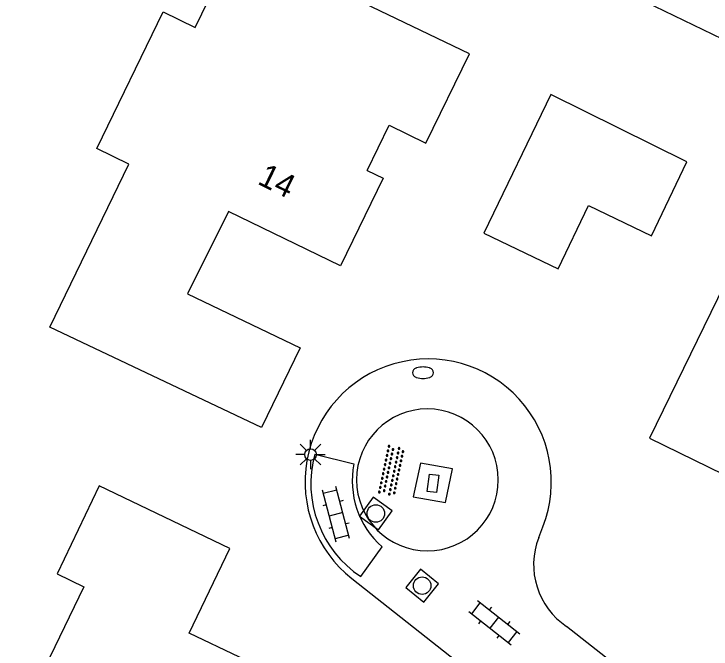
# Model space of a CAD drawing. Extents: x 131000 to 133013, y 393000 to 396501.
# Drawn here: x 131212.1 to 131241.93, y 395533.91 to 395561.1 of the extents above; entities that cross this region are included whole.
import ezdxf

# ---------------------------------------------------------------- set-up
doc = ezdxf.new("R2010")
doc.units = 0
for name, color, linetype in [('gg-anno-huisnummerreeks BGT', 7, 'Continuous'), ('gg-bbg-bijgebouw', 7, 'Continuous'), ('gg-bbg-gedigitaliseerde bebouwing', 7, 'Continuous'), ('gg-bbg-gedigitaliseerde bijgebouw', 7, 'Continuous'), ('gg-bbg-hoofdgebouw', 7, 'Continuous'), ('gg-knt-verharding', 7, 'Continuous'), ('gg-knt-verharding nz', 7, 'Continuous'), ('gt-symb-brandkraan', 7, 'Continuous'), ('gt-symb-klinker verharding', 7, 'Continuous'), ('gt-symb-kolk center center', 7, 'Continuous'), ('gt-symb-lichtmast', 7, 'Continuous'), ('gt-symb-overige verharding', 7, 'Continuous'), ('gt-symb-rioolschacht', 7, 'Continuous')]:
    doc.layers.add(name, color=color, linetype=linetype)

# ---------------------------------------------------------------- blocks, each defined once
blk = doc.blocks.new('gt0-RS')
at = {"layer": 'gt-symb-rioolschacht'}
blk.add_lwpolyline([(-0.5, -0.5), (0.5, -0.5), (0.5, 0.5), (-0.5, 0.5)], close=True, dxfattribs=at)
blk.add_circle((0, 0), 0.375, dxfattribs=at)
blk = doc.blocks.new('gt0-OVH')
at = {"layer": 'gt-symb-overige verharding'}
for points in [[(-0.972, 0.298), (-0.967, 0.308), (-0.965, 0.319), (-0.966, 0.33), (-0.971, 0.34), (-0.978, 0.348), (-0.988, 0.353), (-0.999, 0.355), (-1.01, 0.354), (-1.02, 0.349), (-1.028, 0.342), (-1.033, 0.332), (-1.035, 0.321), (-1.034, 0.31), (-1.029, 0.3), (-1.022, 0.292), (-1.012, 0.287), (-1.001, 0.285), (-0.99, 0.286), (-0.98, 0.291)], [(-0.772, 0.298), (-0.767, 0.308), (-0.765, 0.319), (-0.766, 0.33), (-0.771, 0.34), (-0.778, 0.348), (-0.788, 0.353), (-0.799, 0.355), (-0.81, 0.354), (-0.82, 0.349), (-0.828, 0.342), (-0.833, 0.332), (-0.835, 0.321), (-0.834, 0.31), (-0.829, 0.3), (-0.822, 0.292), (-0.812, 0.287), (-0.801, 0.285), (-0.79, 0.286), (-0.78, 0.291)], [(-0.572, 0.298), (-0.567, 0.308), (-0.565, 0.319), (-0.566, 0.33), (-0.571, 0.34), (-0.578, 0.348), (-0.588, 0.353), (-0.599, 0.355), (-0.61, 0.354), (-0.62, 0.349), (-0.628, 0.342), (-0.633, 0.332), (-0.635, 0.321), (-0.634, 0.31), (-0.629, 0.3), (-0.622, 0.292), (-0.612, 0.287), (-0.601, 0.285), (-0.59, 0.286), (-0.58, 0.291)], [(-0.372, 0.298), (-0.367, 0.308), (-0.365, 0.319), (-0.366, 0.33), (-0.371, 0.34), (-0.378, 0.348), (-0.388, 0.353), (-0.399, 0.355), (-0.41, 0.354), (-0.42, 0.349), (-0.428, 0.342), (-0.433, 0.332), (-0.435, 0.321), (-0.434, 0.31), (-0.429, 0.3), (-0.422, 0.292), (-0.412, 0.287), (-0.401, 0.285), (-0.39, 0.286), (-0.38, 0.291)], [(-0.172, 0.298), (-0.167, 0.308), (-0.165, 0.319), (-0.166, 0.33), (-0.171, 0.34), (-0.178, 0.348), (-0.188, 0.353), (-0.199, 0.355), (-0.21, 0.354), (-0.22, 0.349), (-0.228, 0.342), (-0.233, 0.332), (-0.235, 0.321), (-0.234, 0.31), (-0.229, 0.3), (-0.222, 0.292), (-0.212, 0.287), (-0.201, 0.285), (-0.19, 0.286), (-0.18, 0.291)], [(0.028, 0.298), (0.033, 0.308), (0.035, 0.319), (0.034, 0.33), (0.029, 0.34), (0.022, 0.348), (0.012, 0.353), (0.001, 0.355), (-0.01, 0.354), (-0.02, 0.349), (-0.028, 0.342), (-0.033, 0.332), (-0.035, 0.321), (-0.034, 0.31), (-0.029, 0.3), (-0.022, 0.292), (-0.012, 0.287), (-0.001, 0.285), (0.01, 0.286), (0.02, 0.291)], [(0.228, 0.298), (0.233, 0.308), (0.235, 0.319), (0.234, 0.33), (0.229, 0.34), (0.222, 0.348), (0.212, 0.353), (0.201, 0.355), (0.19, 0.354), (0.18, 0.349), (0.172, 0.342), (0.167, 0.332), (0.165, 0.321), (0.166, 0.31), (0.171, 0.3), (0.178, 0.292), (0.188, 0.287), (0.199, 0.285), (0.21, 0.286), (0.22, 0.291)], [(0.428, 0.298), (0.433, 0.308), (0.435, 0.319), (0.434, 0.33), (0.429, 0.34), (0.422, 0.348), (0.412, 0.353), (0.401, 0.355), (0.39, 0.354), (0.38, 0.349), (0.372, 0.342), (0.367, 0.332), (0.365, 0.321), (0.366, 0.31), (0.371, 0.3), (0.378, 0.292), (0.388, 0.287), (0.399, 0.285), (0.41, 0.286), (0.42, 0.291)], [(0.628, 0.298), (0.633, 0.308), (0.635, 0.319), (0.634, 0.33), (0.629, 0.34), (0.622, 0.348), (0.612, 0.353), (0.601, 0.355), (0.59, 0.354), (0.58, 0.349), (0.572, 0.342), (0.567, 0.332), (0.565, 0.321), (0.566, 0.31), (0.571, 0.3), (0.578, 0.292), (0.588, 0.287), (0.599, 0.285), (0.61, 0.286), (0.62, 0.291)], [(0.828, 0.298), (0.833, 0.308), (0.835, 0.319), (0.834, 0.33), (0.829, 0.34), (0.822, 0.348), (0.812, 0.353), (0.801, 0.355), (0.79, 0.354), (0.78, 0.349), (0.772, 0.342), (0.767, 0.332), (0.765, 0.321), (0.766, 0.31), (0.771, 0.3), (0.778, 0.292), (0.788, 0.287), (0.799, 0.285), (0.81, 0.286), (0.82, 0.291)], [(1.028, 0.298), (1.033, 0.308), (1.035, 0.319), (1.034, 0.33), (1.029, 0.34), (1.022, 0.348), (1.012, 0.353), (1.001, 0.355), (0.99, 0.354), (0.98, 0.349), (0.972, 0.342), (0.967, 0.332), (0.965, 0.321), (0.966, 0.31), (0.971, 0.3), (0.978, 0.292), (0.988, 0.287), (0.999, 0.285), (1.01, 0.286), (1.02, 0.291)], [(-0.872, 0.106), (-0.867, 0.116), (-0.865, 0.126), (-0.866, 0.137), (-0.871, 0.147), (-0.878, 0.156), (-0.888, 0.161), (-0.899, 0.163), (-0.91, 0.162), (-0.92, 0.157), (-0.928, 0.15), (-0.933, 0.14), (-0.935, 0.129), (-0.934, 0.118), (-0.929, 0.108), (-0.922, 0.1), (-0.912, 0.095), (-0.901, 0.092), (-0.89, 0.094), (-0.88, 0.098)], [(-0.672, 0.106), (-0.667, 0.116), (-0.665, 0.126), (-0.666, 0.137), (-0.671, 0.147), (-0.678, 0.156), (-0.688, 0.161), (-0.699, 0.163), (-0.71, 0.162), (-0.72, 0.157), (-0.728, 0.15), (-0.733, 0.14), (-0.735, 0.129), (-0.734, 0.118), (-0.729, 0.108), (-0.722, 0.1), (-0.712, 0.095), (-0.701, 0.092), (-0.69, 0.094), (-0.68, 0.098)], [(-0.472, 0.106), (-0.467, 0.116), (-0.465, 0.126), (-0.466, 0.137), (-0.471, 0.147), (-0.478, 0.156), (-0.488, 0.161), (-0.499, 0.163), (-0.51, 0.162), (-0.52, 0.157), (-0.528, 0.15), (-0.533, 0.14), (-0.535, 0.129), (-0.534, 0.118), (-0.529, 0.108), (-0.522, 0.1), (-0.512, 0.095), (-0.501, 0.092), (-0.49, 0.094), (-0.48, 0.098)], [(-0.272, 0.106), (-0.267, 0.116), (-0.265, 0.126), (-0.266, 0.137), (-0.271, 0.147), (-0.278, 0.156), (-0.288, 0.161), (-0.299, 0.163), (-0.31, 0.162), (-0.32, 0.157), (-0.328, 0.15), (-0.333, 0.14), (-0.335, 0.129), (-0.334, 0.118), (-0.329, 0.108), (-0.322, 0.1), (-0.312, 0.095), (-0.301, 0.092), (-0.29, 0.094), (-0.28, 0.098)], [(-0.072, 0.106), (-0.067, 0.116), (-0.065, 0.126), (-0.066, 0.137), (-0.071, 0.147), (-0.078, 0.156), (-0.088, 0.161), (-0.099, 0.163), (-0.11, 0.162), (-0.12, 0.157), (-0.128, 0.15), (-0.133, 0.14), (-0.135, 0.129), (-0.134, 0.118), (-0.129, 0.108), (-0.122, 0.1), (-0.112, 0.095), (-0.101, 0.092), (-0.09, 0.094), (-0.08, 0.098)], [(0.128, 0.106), (0.133, 0.116), (0.135, 0.126), (0.134, 0.137), (0.129, 0.147), (0.122, 0.156), (0.112, 0.161), (0.101, 0.163), (0.09, 0.162), (0.08, 0.157), (0.072, 0.15), (0.067, 0.14), (0.065, 0.129), (0.066, 0.118), (0.071, 0.108), (0.078, 0.1), (0.088, 0.095), (0.099, 0.092), (0.11, 0.094), (0.12, 0.098)], [(0.328, 0.106), (0.333, 0.116), (0.335, 0.126), (0.334, 0.137), (0.329, 0.147), (0.322, 0.156), (0.312, 0.161), (0.301, 0.163), (0.29, 0.162), (0.28, 0.157), (0.272, 0.15), (0.267, 0.14), (0.265, 0.129), (0.266, 0.118), (0.271, 0.108), (0.278, 0.1), (0.288, 0.095), (0.299, 0.092), (0.31, 0.094), (0.32, 0.098)], [(0.528, 0.106), (0.533, 0.116), (0.535, 0.126), (0.534, 0.137), (0.529, 0.147), (0.522, 0.156), (0.512, 0.161), (0.501, 0.163), (0.49, 0.162), (0.48, 0.157), (0.472, 0.15), (0.467, 0.14), (0.465, 0.129), (0.466, 0.118), (0.471, 0.108), (0.478, 0.1), (0.488, 0.095), (0.499, 0.092), (0.51, 0.094), (0.52, 0.098)], [(0.728, 0.106), (0.733, 0.116), (0.735, 0.126), (0.734, 0.137), (0.729, 0.147), (0.722, 0.156), (0.712, 0.161), (0.701, 0.163), (0.69, 0.162), (0.68, 0.157), (0.672, 0.15), (0.667, 0.14), (0.665, 0.129), (0.666, 0.118), (0.671, 0.108), (0.678, 0.1), (0.688, 0.095), (0.699, 0.092), (0.71, 0.094), (0.72, 0.098)], [(0.928, 0.106), (0.933, 0.116), (0.935, 0.126), (0.934, 0.137), (0.929, 0.147), (0.922, 0.156), (0.912, 0.161), (0.901, 0.163), (0.89, 0.162), (0.88, 0.157), (0.872, 0.15), (0.867, 0.14), (0.865, 0.129), (0.866, 0.118), (0.871, 0.108), (0.878, 0.1), (0.888, 0.095), (0.899, 0.092), (0.91, 0.094), (0.92, 0.098)], [(-0.972, -0.142), (-0.967, -0.132), (-0.965, -0.121), (-0.966, -0.11), (-0.971, -0.1), (-0.978, -0.092), (-0.988, -0.087), (-0.999, -0.085), (-1.01, -0.086), (-1.02, -0.091), (-1.028, -0.098), (-1.033, -0.108), (-1.035, -0.119), (-1.034, -0.13), (-1.029, -0.14), (-1.022, -0.148), (-1.012, -0.153), (-1.001, -0.155), (-0.99, -0.154), (-0.98, -0.149)], [(-0.872, -0.334), (-0.867, -0.324), (-0.865, -0.314), (-0.866, -0.303), (-0.871, -0.293), (-0.878, -0.284), (-0.888, -0.279), (-0.899, -0.277), (-0.91, -0.278), (-0.92, -0.283), (-0.928, -0.29), (-0.933, -0.3), (-0.935, -0.311), (-0.934, -0.322), (-0.929, -0.332), (-0.922, -0.34), (-0.912, -0.345), (-0.901, -0.348), (-0.89, -0.346), (-0.88, -0.342)], [(-0.772, -0.142), (-0.767, -0.132), (-0.765, -0.121), (-0.766, -0.11), (-0.771, -0.1), (-0.778, -0.092), (-0.788, -0.087), (-0.799, -0.085), (-0.81, -0.086), (-0.82, -0.091), (-0.828, -0.098), (-0.833, -0.108), (-0.835, -0.119), (-0.834, -0.13), (-0.829, -0.14), (-0.822, -0.148), (-0.812, -0.153), (-0.801, -0.155), (-0.79, -0.154), (-0.78, -0.149)], [(-0.672, -0.334), (-0.667, -0.324), (-0.665, -0.314), (-0.666, -0.303), (-0.671, -0.293), (-0.678, -0.284), (-0.688, -0.279), (-0.699, -0.277), (-0.71, -0.278), (-0.72, -0.283), (-0.728, -0.29), (-0.733, -0.3), (-0.735, -0.311), (-0.734, -0.322), (-0.729, -0.332), (-0.722, -0.34), (-0.712, -0.345), (-0.701, -0.348), (-0.69, -0.346), (-0.68, -0.342)], [(-0.572, -0.142), (-0.567, -0.132), (-0.565, -0.121), (-0.566, -0.11), (-0.571, -0.1), (-0.578, -0.092), (-0.588, -0.087), (-0.599, -0.085), (-0.61, -0.086), (-0.62, -0.091), (-0.628, -0.098), (-0.633, -0.108), (-0.635, -0.119), (-0.634, -0.13), (-0.629, -0.14), (-0.622, -0.148), (-0.612, -0.153), (-0.601, -0.155), (-0.59, -0.154), (-0.58, -0.149)], [(-0.472, -0.334), (-0.467, -0.324), (-0.465, -0.314), (-0.466, -0.303), (-0.471, -0.293), (-0.478, -0.284), (-0.488, -0.279), (-0.499, -0.277), (-0.51, -0.278), (-0.52, -0.283), (-0.528, -0.29), (-0.533, -0.3), (-0.535, -0.311), (-0.534, -0.322), (-0.529, -0.332), (-0.522, -0.34), (-0.512, -0.345), (-0.501, -0.348), (-0.49, -0.346), (-0.48, -0.342)], [(-0.372, -0.142), (-0.367, -0.132), (-0.365, -0.121), (-0.366, -0.11), (-0.371, -0.1), (-0.378, -0.092), (-0.388, -0.087), (-0.399, -0.085), (-0.41, -0.086), (-0.42, -0.091), (-0.428, -0.098), (-0.433, -0.108), (-0.435, -0.119), (-0.434, -0.13), (-0.429, -0.14), (-0.422, -0.148), (-0.412, -0.153), (-0.401, -0.155), (-0.39, -0.154), (-0.38, -0.149)], [(-0.272, -0.334), (-0.267, -0.324), (-0.265, -0.314), (-0.266, -0.303), (-0.271, -0.293), (-0.278, -0.284), (-0.288, -0.279), (-0.299, -0.277), (-0.31, -0.278), (-0.32, -0.283), (-0.328, -0.29), (-0.333, -0.3), (-0.335, -0.311), (-0.334, -0.322), (-0.329, -0.332), (-0.322, -0.34), (-0.312, -0.345), (-0.301, -0.348), (-0.29, -0.346), (-0.28, -0.342)], [(-0.172, -0.142), (-0.167, -0.132), (-0.165, -0.121), (-0.166, -0.11), (-0.171, -0.1), (-0.178, -0.092), (-0.188, -0.087), (-0.199, -0.085), (-0.21, -0.086), (-0.22, -0.091), (-0.228, -0.098), (-0.233, -0.108), (-0.235, -0.119), (-0.234, -0.13), (-0.229, -0.14), (-0.222, -0.148), (-0.212, -0.153), (-0.201, -0.155), (-0.19, -0.154), (-0.18, -0.149)], [(-0.072, -0.334), (-0.067, -0.324), (-0.065, -0.314), (-0.066, -0.303), (-0.071, -0.293), (-0.078, -0.284), (-0.088, -0.279), (-0.099, -0.277), (-0.11, -0.278), (-0.12, -0.283), (-0.128, -0.29), (-0.133, -0.3), (-0.135, -0.311), (-0.134, -0.322), (-0.129, -0.332), (-0.122, -0.34), (-0.112, -0.345), (-0.101, -0.348), (-0.09, -0.346), (-0.08, -0.342)], [(0.028, -0.142), (0.033, -0.132), (0.035, -0.121), (0.034, -0.11), (0.029, -0.1), (0.022, -0.092), (0.012, -0.087), (0.001, -0.085), (-0.01, -0.086), (-0.02, -0.091), (-0.028, -0.098), (-0.033, -0.108), (-0.035, -0.119), (-0.034, -0.13), (-0.029, -0.14), (-0.022, -0.148), (-0.012, -0.153), (-0.001, -0.155), (0.01, -0.154), (0.02, -0.149)], [(0.128, -0.334), (0.133, -0.324), (0.135, -0.314), (0.134, -0.303), (0.129, -0.293), (0.122, -0.284), (0.112, -0.279), (0.101, -0.277), (0.09, -0.278), (0.08, -0.283), (0.072, -0.29), (0.067, -0.3), (0.065, -0.311), (0.066, -0.322), (0.071, -0.332), (0.078, -0.34), (0.088, -0.345), (0.099, -0.348), (0.11, -0.346), (0.12, -0.342)], [(0.228, -0.142), (0.233, -0.132), (0.235, -0.121), (0.234, -0.11), (0.229, -0.1), (0.222, -0.092), (0.212, -0.087), (0.201, -0.085), (0.19, -0.086), (0.18, -0.091), (0.172, -0.098), (0.167, -0.108), (0.165, -0.119), (0.166, -0.13), (0.171, -0.14), (0.178, -0.148), (0.188, -0.153), (0.199, -0.155), (0.21, -0.154), (0.22, -0.149)], [(0.328, -0.334), (0.333, -0.324), (0.335, -0.314), (0.334, -0.303), (0.329, -0.293), (0.322, -0.284), (0.312, -0.279), (0.301, -0.277), (0.29, -0.278), (0.28, -0.283), (0.272, -0.29), (0.267, -0.3), (0.265, -0.311), (0.266, -0.322), (0.271, -0.332), (0.278, -0.34), (0.288, -0.345), (0.299, -0.348), (0.31, -0.346), (0.32, -0.342)], [(0.428, -0.142), (0.433, -0.132), (0.435, -0.121), (0.434, -0.11), (0.429, -0.1), (0.422, -0.092), (0.412, -0.087), (0.401, -0.085), (0.39, -0.086), (0.38, -0.091), (0.372, -0.098), (0.367, -0.108), (0.365, -0.119), (0.366, -0.13), (0.371, -0.14), (0.378, -0.148), (0.388, -0.153), (0.399, -0.155), (0.41, -0.154), (0.42, -0.149)], [(0.528, -0.334), (0.533, -0.324), (0.535, -0.314), (0.534, -0.303), (0.529, -0.293), (0.522, -0.284), (0.512, -0.279), (0.501, -0.277), (0.49, -0.278), (0.48, -0.283), (0.472, -0.29), (0.467, -0.3), (0.465, -0.311), (0.466, -0.322), (0.471, -0.332), (0.478, -0.34), (0.488, -0.345), (0.499, -0.348), (0.51, -0.346), (0.52, -0.342)], [(0.628, -0.142), (0.633, -0.132), (0.635, -0.121), (0.634, -0.11), (0.629, -0.1), (0.622, -0.092), (0.612, -0.087), (0.601, -0.085), (0.59, -0.086), (0.58, -0.091), (0.572, -0.098), (0.567, -0.108), (0.565, -0.119), (0.566, -0.13), (0.571, -0.14), (0.578, -0.148), (0.588, -0.153), (0.599, -0.155), (0.61, -0.154), (0.62, -0.149)], [(0.728, -0.334), (0.733, -0.324), (0.735, -0.314), (0.734, -0.303), (0.729, -0.293), (0.722, -0.284), (0.712, -0.279), (0.701, -0.277), (0.69, -0.278), (0.68, -0.283), (0.672, -0.29), (0.667, -0.3), (0.665, -0.311), (0.666, -0.322), (0.671, -0.332), (0.678, -0.34), (0.688, -0.345), (0.699, -0.348), (0.71, -0.346), (0.72, -0.342)], [(0.828, -0.142), (0.833, -0.132), (0.835, -0.121), (0.834, -0.11), (0.829, -0.1), (0.822, -0.092), (0.812, -0.087), (0.801, -0.085), (0.79, -0.086), (0.78, -0.091), (0.772, -0.098), (0.767, -0.108), (0.765, -0.119), (0.766, -0.13), (0.771, -0.14), (0.778, -0.148), (0.788, -0.153), (0.799, -0.155), (0.81, -0.154), (0.82, -0.149)], [(0.928, -0.334), (0.933, -0.324), (0.935, -0.314), (0.934, -0.303), (0.929, -0.293), (0.922, -0.284), (0.912, -0.279), (0.901, -0.277), (0.89, -0.278), (0.88, -0.283), (0.872, -0.29), (0.867, -0.3), (0.865, -0.311), (0.866, -0.322), (0.871, -0.332), (0.878, -0.34), (0.888, -0.345), (0.899, -0.348), (0.91, -0.346), (0.92, -0.342)], [(1.028, -0.142), (1.033, -0.132), (1.035, -0.121), (1.034, -0.11), (1.029, -0.1), (1.022, -0.092), (1.012, -0.087), (1.001, -0.085), (0.99, -0.086), (0.98, -0.091), (0.972, -0.098), (0.967, -0.108), (0.965, -0.119), (0.966, -0.13), (0.971, -0.14), (0.978, -0.148), (0.988, -0.153), (0.999, -0.155), (1.01, -0.154), (1.02, -0.149)]]:
    blk.add_lwpolyline(points, close=True, dxfattribs=at)
blk = doc.blocks.new('gt0-BR')
at = {"layer": 'gt-symb-brandkraan'}
for centre, radius, start, end in [((-0.244, 0), 0.206, 107.5669, 252.4331), ((0.599, -2.664), 3, 106.892, 107.5669), ((0, -0.691), 0.938, 73.108, 106.892), ((-0.599, -2.664), 3, 72.4331, 73.108), ((0.244, 0), 0.206, 287.567, 72.4331), ((0.599, 2.664), 3, 252.4331, 253.108), ((0, 0.691), 0.938, 253.108, 286.8921), ((-0.599, 2.664), 3, 286.8921, 287.567)]:
    blk.add_arc(centre, radius, start, end, dxfattribs=at)
blk = doc.blocks.new('gt0-KOLKCC')
at = {"layer": 'gt-symb-kolk center center'}
blk.add_lwpolyline([(-0.375, 0.2), (0.375, 0.2), (0.375, -0.2), (-0.375, -0.2)], close=True, dxfattribs=at)
blk = doc.blocks.new('gt0-KL1')
at = {"layer": 'gt-symb-klinker verharding'}
for p, q in [((-1.15, 0.3), (1.15, 0.3)), ((-1, -0.3), (-1, 0.3)), ((-0.5, 0.3), (-0.5, 0.45)), ((0, -0.3), (0, 0.3)), ((0.5, 0.3), (0.5, 0.45)), ((1, -0.3), (1, 0.3)), ((-1.15, -0.3), (1.15, -0.3)), ((-0.5, -0.45), (-0.5, -0.3)), ((0.5, -0.45), (0.5, -0.3))]:
    blk.add_line(p, q, dxfattribs=at)
blk = doc.blocks.new('gt0-LMAST')
at = {"layer": 'gt-symb-lichtmast'}
for p, q in [((-0.005, 0.246), (-0.005, 0.621)), ((-0.182, 0.173), (-0.447, 0.438)), ((0.172, 0.173), (0.437, 0.438)), ((-0.255, -0.004), (-0.63, -0.004)), ((-0.182, -0.181), (-0.447, -0.446)), ((-0.005, -0.254), (-0.005, -0.629)), ((0.437, -0.446), (0.172, -0.181)), ((0.245, -0.004), (0.62, -0.004))]:
    blk.add_line(p, q, dxfattribs=at)
blk.add_circle((-0.005, -0.004), 0.25, dxfattribs=at)

msp = doc.modelspace()

# ---------------------------------------------------------------- linework, layer by layer
at = {"layer": 'gg-bbg-bijgebouw'}
msp.add_lwpolyline([(131232.21, 395551.711), (131235.382, 395550.188), (131236.684, 395552.901), (131239.38, 395551.6), (131240.9, 395554.76)], dxfattribs=at)
at = {"layer": 'gg-bbg-gedigitaliseerde bebouwing'}
msp.add_lwpolyline([(131242.04, 395570.838), (131237.861, 395562.243), (131244.888, 395558.826), (131243.632, 395556.242), (131248.734, 395553.761), (131247.619, 395551.468)], dxfattribs=at)
at = {"layer": 'gg-bbg-gedigitaliseerde bijgebouw'}
msp.add_lwpolyline([(131240.9, 395554.76), (131235.08, 395557.644), (131232.21, 395551.711)], dxfattribs=at)
at = {"layer": 'gg-bbg-hoofdgebouw'}
for points in [[(131227.214, 395554.402), (131227.902, 395554.067), (131226.07, 395550.312), (131221.275, 395552.638), (131219.517, 395549.122), (131224.345, 395546.81), (131222.696, 395543.392), (131213.63, 395547.696), (131217.016, 395554.667), (131215.64, 395555.336), (131218.48, 395561.183), (131219.856, 395560.514), (131221.542, 395563.987)], [(131227.214, 395554.402), (131228.156, 395556.335), (131229.729, 395555.568), (131231.592, 395559.388), (131224.63, 395562.739)], [(131243.372, 395551.298), (131239.304, 395542.935), (131244.342, 395540.466), (131243.681, 395539.117), (131247.351, 395537.318)], [(131223.898, 395532.534), (131219.593, 395534.588), (131221.337, 395538.224), (131215.747, 395540.897), (131213.946, 395537.131), (131215.09, 395536.58), (131209.463, 395524.978)]]:
    msp.add_lwpolyline(points, dxfattribs=at)
at = {"layer": 'gg-knt-verharding'}
for p, q in [((131234.556, 395538.686), (131234.734, 395539.142)), ((131226.555, 395536.928), (131234.679, 395530.544)), ((131250.447, 395523.355), (131235.748, 395534.879))]:
    msp.add_line(p, q, dxfattribs=at)
msp.add_lwpolyline([(131230.86, 395541.633), (131229.496, 395541.871), (131229.176, 395540.425), (131230.559, 395540.191), (131230.86, 395541.633)], dxfattribs=at)
for centre, radius, start, end in [((131229.826, 395541.06), 5.27, 338.6578, 169.8776), ((131229.791, 395541.155), 3.035, 0, 180), ((131229.825, 395541.06), 5.269, 169.8733, 231.6405), ((131229.791, 395541.155), 3.035, 180, 0), ((131237.525, 395537.526), 3.188, 158.6564, 236.1151)]:
    msp.add_arc(centre, radius, start, end, dxfattribs=at)
at = {"layer": 'gg-knt-verharding nz'}
for p, q in [((131224.97, 395542.252), (131226.643, 395541.836)), ((131226.942, 395537.015), (131227.852, 395538.289))]:
    msp.add_line(p, q, dxfattribs=at)
for centre, radius, start, end in [((131229.585, 395541), 4.782, 164.8249, 236.4429), ((131230.345, 395541.118), 3.771, 169.0309, 228.6126)]:
    msp.add_arc(centre, radius, start, end, dxfattribs=at)

# ---------------------------------------------------------------- block references
at = {"layer": 'gt-symb-brandkraan'}
msp.add_blockref('gt0-BR', (131229.603, 395545.741), dxfattribs=at)
at = {"layer": 'gt-symb-klinker verharding'}
for p, rotation in [((131225.881, 395539.677), 104.71731114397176), ((131232.658, 395535.045), -38.09608536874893)]:
    msp.add_blockref('gt0-KL1', p, dxfattribs=dict(at, rotation=rotation))
at = {"layer": 'gt-symb-kolk center center', "rotation": 82.26936373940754}
msp.add_blockref('gt0-KOLKCC', (131230.033, 395541.007), dxfattribs=at)
at = {"layer": 'gt-symb-lichtmast'}
msp.add_blockref('gt0-LMAST', (131224.794, 395542.243), dxfattribs=at)
at = {"layer": 'gt-symb-overige verharding', "rotation": 78.04935273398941}
msp.add_blockref('gt0-OVH', (131228.253, 395541.547), dxfattribs=at)
at = {"layer": 'gt-symb-rioolschacht'}
for p, rotation in [((131227.583, 395539.717), -36.17064413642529), ((131229.566, 395536.626), -38.82982490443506)]:
    msp.add_blockref('gt0-RS', p, dxfattribs=dict(at, rotation=rotation))

# ---------------------------------------------------------------- texts
at = {"layer": 'gg-anno-huisnummerreeks BGT'}
msp.add_text('14', height=1, rotation=334, dxfattribs=at).set_placement((131222.476, 395553.839))

doc.saveas('drawing.dxf')
